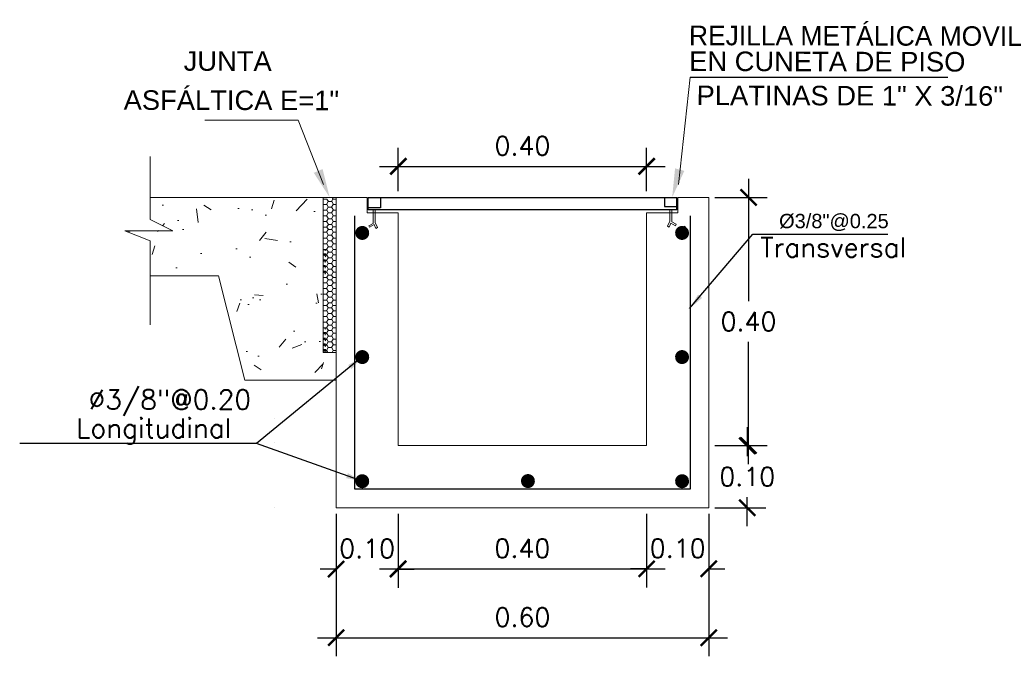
# Model space of a CAD drawing. Header units: millimetres. Extents: x -8931983 to 9630244, y 4 to 18563053.
# Tile 314 of 329: x 349715.04 to 349716.62, y 9282016.17 to 9282017.2. Entities that reach past the tile are written whole.
import ezdxf

# ---------------------------------------------------------------- set-up
doc = ezdxf.new("R2010")
doc.units = ezdxf.units.MM
doc.linetypes.add('ACAD_ISO02W100', pattern=[15, 12, -3])
doc.linetypes.add('DASHED2', pattern=[0.375, 0.25, -0.125])
for name, color, linetype, lineweight in [('0.2', 32, 'ACAD_ISO02W100', 0), ('cotas', 1, 'Continuous', 15), ('linea fina 01', 189, 'Continuous', 0), ('PROYECCIONES-INT', 1, 'DASHED2', 5)]:
    doc.layers.add(name, color=color, linetype=linetype, lineweight=lineweight)
for name, color, linetype in [('ELEVACION-02', 2, 'Continuous'), ('ELEVACION-03', 3, 'Continuous'), ('TEX', 3, 'Continuous')]:
    doc.layers.add(name, color=color, linetype=linetype)
doc.styles.add('COTAS', font='arial.ttf')
doc.styles.add('ROMANS', font='ROMANS.shx')
doc.styles.add('ROMANS-DIM', font='romans.shx')
doc.styles.add('VANO', font='swissl.ttf', dxfattribs={"height": 0.2})
doc.dimstyles.new('1-25V', dxfattribs={"dimscale": 0.2, "dimtxt": 0.18, "dimasz": 0.13, "dimexe": 0.18, "dimexo": 0.15, "dimgap": 0.1, "dimtad": 0, "dimtih": 1, "dimtoh": 1, "dimzin": 0, "dimdsep": 46, "dimtxsty": 'COTAS', "dimcen": 0.09, "dimadec": 0, "dimazin": 0, "dimtfac": 1, "dimtmove": 2, "dimatfit": 3, "dimfxl": 1, "dimtolj": 1, "dimtzin": 0, "dimarcsym": 0})
doc.dimstyles.new('20_METRIC  ARCHITECTURAL', dxfattribs={"dimscale": 0.2, "dimtxt": 0.03, "dimasz": 0.13, "dimexe": 0.15, "dimexo": 0.05, "dimgap": 0.09, "dimtad": 1, "dimtih": 1, "dimtoh": 1, "dimzin": 0, "dimdsep": 46, "dimtxsty": 'ROMANS-DIM', "dimblk": 'ARCHTICK', "dimcen": 2, "dimdle": 0.15, "dimclrd": 9, "dimclre": 9, "dimadec": 0, "dimazin": 0, "dimtfac": 1, "dimtix": 1, "dimtofl": 0, "dimtmove": 0, "dimatfit": 3, "dimfxl": 1, "dimfrac": 2, "dimtolj": 1, "dimtzin": 0, "dimarcsym": 0})

# ---------------------------------------------------------------- blocks, each defined once
blk = doc.blocks.new('TEXTO 2')
at = {"color": 172}
blk.add_line((0.0287838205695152, 0.1938861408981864), (0.4438699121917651, 0.1938861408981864), dxfattribs=at)
at = {"layer": 'linea fina 01', "ltscale": 0.1}
blk.add_line((0.0100357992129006, 0.0209258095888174), (0.0287838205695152, 0.1938861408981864), dxfattribs=at)
blk.add_solid([(0.0195963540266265, 0.042733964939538), (0, 0), (0.0046774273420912, 0.0467795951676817)], dxfattribs=at)
at = {"layer": '0.2', "color": 251, "true_color": 0x636466, "style": 'VANO'}
for s, height, oblique, p in [('REJILLA METÁLICA MOVIL', 0.0315000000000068, 359.9999999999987, (0.0269306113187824, 0.245234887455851, 3120.62335572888)), ('EN CUNETA DE PISO', 0.0314999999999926, 359.9999999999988, (0.0272835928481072, 0.2037045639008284, 3120.62335572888)), ('PLATINAS DE 1" X 3/16"', 0.0315000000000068, 359.9999999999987, (0.0392951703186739, 0.1487344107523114, -5186.962977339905))]:
    blk.add_text(s, height=height, rotation=359.8799999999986, dxfattribs=dict(at, oblique=oblique)).set_placement(p)
blk = doc.blocks.new('_ArchTick')
at = {"color": 0, "linetype": 'ByBlock', "const_width": 0.15}
blk.add_lwpolyline([(-0.5, -0.5), (0.5, 0.5)], dxfattribs=at)
blk = doc.blocks.new('*D3191')
at = {"color": 9, "lineweight": -2, "transparency": 16777216}
for p, q in [((349715.6486336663, 9282016.922130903), (349715.6486336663, 9282016.992186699)), ((349716.0486335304, 9282016.922130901), (349716.0486335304, 9282016.992186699)), ((349715.6186336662, 9282016.9621867), (349716.0786335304, 9282016.9621867))]:
    blk.add_line(p, q, dxfattribs=at)
at = {"layer": 'Defpoints', "color": 0, "lineweight": 30, "transparency": 16777216}
for p in [(349716.0486335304, 9282016.9621867), (349715.6486336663, 9282016.912130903), (349716.0486335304, 9282016.912130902)]:
    blk.add_point(p, dxfattribs=at)
at = {"color": 9, "lineweight": -2, "transparency": 16777216, "xscale": 0.026, "yscale": 0.026, "zscale": 0.026, "rotation": 180}
blk.add_blockref('_ArchTick', (349715.6486336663, 9282016.9621867), dxfattribs=at)
at = {"color": 9, "lineweight": -2, "transparency": 16777216, "xscale": 0.026, "yscale": 0.026, "zscale": 0.026}
blk.add_blockref('_ArchTick', (349716.0486335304, 9282016.9621867), dxfattribs=at)
at = {"color": 0, "lineweight": 0, "transparency": 16777216, "insert": (349715.8486335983, 9282016.9951867), "char_height": 0.03, "attachment_point": 5, "style": 'ROMANS-DIM'}
blk.add_mtext('\\A1;0.40', dxfattribs=at)
blk = doc.blocks.new('rejilla de metal')
at = {"layer": 'ELEVACION-02', "color": 1}
for p, q in [((-0.2483340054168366, 0), (-0.2483340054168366, 0.0199046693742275)), ((0.2483340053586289, 0.0053772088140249), (0.2483340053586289, 0.0199046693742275))]:
    blk.add_line(p, q, dxfattribs=at)
at = {"layer": 'ELEVACION-03', "color": 1}
for p, q in [((-0.2483340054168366, 0.0199046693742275), (0.2483340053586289, 0.0199046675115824)), ((-0.2289253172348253, 0.0199046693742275), (-0.2289253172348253, 0.0031007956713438)), ((0.2289253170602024, 0.0199046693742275), (0.2289253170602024, 0.0053772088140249)), ((-0.2289253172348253, 0.0031007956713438), (-0.2483340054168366, 0.0031007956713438)), ((0.2483340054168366, 0), (-0.2483340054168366, 0)), ((0.2289253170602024, 0.0053772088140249), (0.2483340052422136, 0.0053772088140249)), ((0.2483340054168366, 0), (0.2483340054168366, 0.0053772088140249))]:
    blk.add_line(p, q, dxfattribs=at)
at = {"layer": 'PROYECCIONES-INT', "ltscale": 0.3}
for p, q in [((-0.2402679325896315, -0.0218845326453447), (-0.2402679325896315, 0)), ((-0.2402679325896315, -0.0218845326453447), (-0.2402679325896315, 0)), ((-0.2371671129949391, -0.0203853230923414), (-0.2371671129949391, 0)), ((-0.2371671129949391, -0.0203853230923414), (-0.2371671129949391, 0)), ((0.2373829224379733, -0.0181089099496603), (0.2373829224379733, 0)), ((0.2373829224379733, -0.0181089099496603), (0.2373829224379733, 0)), ((0.2404837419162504, -0.0196081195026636), (0.2404837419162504, 0))]:
    blk.add_line(p, q, dxfattribs=at)
at = {"layer": 'PROYECCIONES-INT'}
for p, q in [((-0.2472569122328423, -0.0256648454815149), (-0.2402679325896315, -0.0218845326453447)), ((-0.2472569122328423, -0.0256648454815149), (-0.2402679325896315, -0.0218845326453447)), ((-0.2461303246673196, -0.0282514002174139), (-0.2472569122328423, -0.0256648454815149)), ((-0.2461303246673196, -0.0282514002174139), (-0.2472569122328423, -0.0256648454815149)), ((-0.2386417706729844, -0.0237415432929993), (-0.2461303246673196, -0.0282514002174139)), ((-0.2386417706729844, -0.0237415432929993), (-0.2461303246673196, -0.0282514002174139)), ((-0.2359909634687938, -0.0301083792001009), (-0.2386417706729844, -0.0237415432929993)), ((-0.2359909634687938, -0.0301083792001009), (-0.2386417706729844, -0.0237415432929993)), ((-0.2371671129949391, -0.0203853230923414), (-0.2334064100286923, -0.0286493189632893)), ((-0.2334064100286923, -0.0286493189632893), (-0.2359909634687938, -0.0301083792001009)), ((-0.2334064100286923, -0.0286493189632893), (-0.2359909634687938, -0.0301083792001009)), ((0.2373829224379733, -0.0181089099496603), (0.2336222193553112, -0.0263729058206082)), ((0.2336222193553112, -0.0263729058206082), (0.236206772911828, -0.0278319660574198)), ((0.236206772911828, -0.0278319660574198), (0.2388575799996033, -0.0214651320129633)), ((0.2388575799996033, -0.0214651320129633), (0.2463461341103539, -0.0259749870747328)), ((0.2474727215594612, -0.0233884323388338), (0.2404837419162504, -0.0196081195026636)), ((0.2474727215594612, -0.0233884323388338), (0.2404837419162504, -0.0196081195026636)), ((0.2463461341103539, -0.0259749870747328), (0.2474727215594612, -0.0233884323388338)), ((0.2463461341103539, -0.0259749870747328), (0.2474727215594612, -0.0233884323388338))]:
    blk.add_line(p, q, dxfattribs=at)
blk = doc.blocks.new('*D3192')
at = {"color": 9, "lineweight": -2, "transparency": 16777216}
for p, q in [((349715.5486336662, 9282016.402241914), (349715.5486336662, 9282016.172814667)), ((349716.1486336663, 9282016.402241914), (349716.1486336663, 9282016.172814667)), ((349715.5186336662, 9282016.202814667), (349716.1786336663, 9282016.202814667))]:
    blk.add_line(p, q, dxfattribs=at)
at = {"layer": 'Defpoints', "color": 0, "lineweight": 30, "transparency": 16777216}
for p in [(349715.5486336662, 9282016.412241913, 5186.962977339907), (349716.1486336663, 9282016.412241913, 5186.962977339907), (349716.1486336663, 9282016.202814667)]:
    blk.add_point(p, dxfattribs=at)
at = {"color": 9, "lineweight": -2, "transparency": 16777216, "xscale": 0.026, "yscale": 0.026, "zscale": 0.026, "rotation": 180}
blk.add_blockref('_ArchTick', (349715.5486336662, 9282016.202814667), dxfattribs=at)
at = {"color": 9, "lineweight": -2, "transparency": 16777216, "xscale": 0.026, "yscale": 0.026, "zscale": 0.026}
blk.add_blockref('_ArchTick', (349716.1486336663, 9282016.202814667), dxfattribs=at)
at = {"color": 0, "lineweight": 0, "transparency": 16777216, "insert": (349715.8486336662, 9282016.235814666), "char_height": 0.03, "attachment_point": 5, "style": 'ROMANS-DIM'}
blk.add_mtext('\\A1;0.60', dxfattribs=at)
blk = doc.blocks.new('*D3193')
at = {"color": 9, "lineweight": -2, "transparency": 16777216}
for p, q in [((349716.2126805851, 9282016.94224192), (349716.2126805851, 9282016.745241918)), ((349716.1586336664, 9282016.91224192), (349716.242680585, 9282016.91224192)), ((349716.2126805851, 9282016.482241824), (349716.2126805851, 9282016.679241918)), ((349716.1586336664, 9282016.512241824), (349716.242680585, 9282016.512241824))]:
    blk.add_line(p, q, dxfattribs=at)
at = {"layer": 'Defpoints', "color": 0, "lineweight": 30, "transparency": 16777216}
for p in [(349716.1486336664, 9282016.91224192, 5186.962977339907), (349716.1486336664, 9282016.512241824, 5186.962977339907), (349716.2126805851, 9282016.512241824)]:
    blk.add_point(p, dxfattribs=at)
at = {"color": 9, "lineweight": -2, "transparency": 16777216, "xscale": 0.026, "yscale": 0.026, "zscale": 0.026}
for p, rotation in [((349716.2126805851, 9282016.91224192), 90), ((349716.2126805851, 9282016.512241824), 270)]:
    blk.add_blockref('_ArchTick', p, dxfattribs=dict(at, rotation=rotation))
at = {"color": 0, "lineweight": 0, "transparency": 16777216, "insert": (349716.2126805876, 9282016.712241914), "char_height": 0.03, "attachment_point": 5, "style": 'ROMANS-DIM'}
blk.add_mtext('\\A1;0.40', dxfattribs=at)
blk = doc.blocks.new('*D3194')
at = {"color": 9, "lineweight": -2, "transparency": 16777216}
for p, q in [((349716.2106901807, 9282016.542241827), (349716.2106901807, 9282016.495241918)), ((349716.1586336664, 9282016.512241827), (349716.2406901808, 9282016.512241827)), ((349716.2106901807, 9282016.382241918), (349716.2106901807, 9282016.429241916)), ((349716.1586336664, 9282016.412241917), (349716.2406901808, 9282016.412241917))]:
    blk.add_line(p, q, dxfattribs=at)
at = {"layer": 'Defpoints', "color": 0, "lineweight": 30, "transparency": 16777216}
for p in [(349716.1486336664, 9282016.512241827), (349716.1486336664, 9282016.412241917), (349716.2106901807, 9282016.412241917)]:
    blk.add_point(p, dxfattribs=at)
at = {"color": 9, "lineweight": -2, "transparency": 16777216, "xscale": 0.026, "yscale": 0.026, "zscale": 0.026}
for p, rotation in [((349716.2106901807, 9282016.512241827), 90), ((349716.2106901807, 9282016.412241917), 270)]:
    blk.add_blockref('_ArchTick', p, dxfattribs=dict(at, rotation=rotation))
at = {"color": 0, "lineweight": 0, "transparency": 16777216, "insert": (349716.2106901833, 9282016.462241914), "char_height": 0.03, "attachment_point": 5, "style": 'ROMANS-DIM'}
blk.add_mtext('\\A1;0.10', dxfattribs=at)
blk = doc.blocks.new('*D3195')
at = {"color": 9, "lineweight": -2, "transparency": 16777216}
for p, q in [((349715.5486336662, 9282016.402241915), (349715.5486336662, 9282016.283391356)), ((349715.6483540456, 9282016.402241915), (349715.6483540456, 9282016.283391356)), ((349715.5486336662, 9282016.313391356), (349715.5226336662, 9282016.313391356)), ((349715.6483540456, 9282016.313391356), (349715.6743540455, 9282016.313391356))]:
    blk.add_line(p, q, dxfattribs=at)
at = {"layer": 'Defpoints', "color": 0, "lineweight": 30, "transparency": 16777216}
for p in [(349715.5486336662, 9282016.412241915, 5186.962977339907), (349715.6483540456, 9282016.412241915, 5186.962977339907), (349715.6483540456, 9282016.313391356)]:
    blk.add_point(p, dxfattribs=at)
at = {"color": 9, "lineweight": -2, "transparency": 16777216, "xscale": 0.026, "yscale": 0.026, "zscale": 0.026}
blk.add_blockref('_ArchTick', (349715.5486336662, 9282016.313391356), dxfattribs=at)
at = {"color": 9, "lineweight": -2, "transparency": 16777216, "xscale": 0.026, "yscale": 0.026, "zscale": 0.026, "rotation": 180}
blk.add_blockref('_ArchTick', (349715.6483540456, 9282016.313391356), dxfattribs=at)
at = {"color": 0, "lineweight": 0, "transparency": 16777216, "insert": (349715.5984938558, 9282016.346391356), "char_height": 0.03, "attachment_point": 5, "style": 'ROMANS-DIM'}
blk.add_mtext('\\A1;0.10', dxfattribs=at)
blk = doc.blocks.new('*D3196')
at = {"color": 9, "lineweight": -2, "transparency": 16777216}
for p, q in [((349715.6483540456, 9282016.402241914), (349715.6483540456, 9282016.283812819)), ((349716.0486336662, 9282016.402241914), (349716.0486336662, 9282016.283812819)), ((349715.6183540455, 9282016.313812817), (349716.0786336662, 9282016.313812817))]:
    blk.add_line(p, q, dxfattribs=at)
at = {"layer": 'Defpoints', "color": 0, "lineweight": 30, "transparency": 16777216}
for p in [(349715.6483540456, 9282016.412241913, 10373.92595467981), (349716.0486336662, 9282016.412241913, 5186.962977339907), (349716.0486336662, 9282016.313812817)]:
    blk.add_point(p, dxfattribs=at)
at = {"color": 9, "lineweight": -2, "transparency": 16777216, "xscale": 0.026, "yscale": 0.026, "zscale": 0.026, "rotation": 180}
blk.add_blockref('_ArchTick', (349715.6483540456, 9282016.313812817), dxfattribs=at)
at = {"color": 9, "lineweight": -2, "transparency": 16777216, "xscale": 0.026, "yscale": 0.026, "zscale": 0.026}
blk.add_blockref('_ArchTick', (349716.0486336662, 9282016.313812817), dxfattribs=at)
at = {"color": 0, "lineweight": 0, "transparency": 16777216, "insert": (349715.8484938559, 9282016.346812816), "char_height": 0.03, "attachment_point": 5, "style": 'ROMANS-DIM'}
blk.add_mtext('\\A1;0.40', dxfattribs=at)
blk = doc.blocks.new('*D3197')
at = {"color": 9, "lineweight": -2, "transparency": 16777216}
for p, q in [((349716.0486336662, 9282016.402241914), (349716.0486336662, 9282016.283812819)), ((349716.1486336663, 9282016.402241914), (349716.1486336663, 9282016.283812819)), ((349716.0486336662, 9282016.313812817), (349716.0226336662, 9282016.313812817)), ((349716.1486336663, 9282016.313812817), (349716.1746336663, 9282016.313812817))]:
    blk.add_line(p, q, dxfattribs=at)
at = {"layer": 'Defpoints', "color": 0, "lineweight": 30, "transparency": 16777216}
for p in [(349716.0486336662, 9282016.412241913, 5186.962977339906), (349716.1486336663, 9282016.412241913, 5186.962977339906), (349716.1486336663, 9282016.313812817)]:
    blk.add_point(p, dxfattribs=at)
at = {"color": 9, "lineweight": -2, "transparency": 16777216, "xscale": 0.026, "yscale": 0.026, "zscale": 0.026}
blk.add_blockref('_ArchTick', (349716.0486336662, 9282016.313812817), dxfattribs=at)
at = {"color": 9, "lineweight": -2, "transparency": 16777216, "xscale": 0.026, "yscale": 0.026, "zscale": 0.026, "rotation": 180}
blk.add_blockref('_ArchTick', (349716.1486336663, 9282016.313812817), dxfattribs=at)
at = {"color": 0, "lineweight": 0, "transparency": 16777216, "insert": (349716.0986336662, 9282016.346812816), "char_height": 0.03, "attachment_point": 5, "style": 'ROMANS-DIM'}
blk.add_mtext('\\A1;0.10', dxfattribs=at)
blk = doc.blocks.new('TEXTO 1')
at = {"layer": 'linea fina 01', "ltscale": 0.1}
for p, q in [((-0.0508167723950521, 0.1241394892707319), (-0.2010398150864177, 0.1241394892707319)), ((-0.0100357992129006, 0.0209258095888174), (-0.0508167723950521, 0.1241394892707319))]:
    blk.add_line(p, q, dxfattribs=at)
blk.add_solid([(-0.02553807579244, 0.0394717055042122), (0, 0), (-0.0113560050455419, 0.0456207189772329)], dxfattribs=at)
at = {"layer": '0.2', "color": 251, "true_color": 0x636466, "style": 'VANO', "oblique": 359.9999999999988}
for s, p in [('JUNTA', (-0.235123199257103, 0.2039847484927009, -5186.962977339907)), ('ASFÁLTICA E=1"', (-0.331776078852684, 0.1410587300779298, -5186.962977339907))]:
    blk.add_text(s, height=0.0314999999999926, rotation=359.8799999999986, dxfattribs=at).set_placement(p)
blk = doc.blocks.new('junta asfaltica')
at = {"lineweight": 0}
h = blk.add_hatch(dxfattribs=at)
h.set_pattern_fill('AR-CONC', scale=0.01, style=0)
h.set_pattern_definition([(50, (-0.1189008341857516, -0.0700673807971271), (0.1639662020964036, -0.0143451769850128), [0.017145, -0.188595]), (355, (-0.1189008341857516, -0.0700673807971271), (-0.0317190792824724, 0.1719511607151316), [0.013716, -0.150876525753]), (100.4514446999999, (-0.1052370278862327, -0.0712628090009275), (0.1322471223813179, 0.1576059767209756), [0.01457100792, -0.1602812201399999]), (46.1842, (-0.1189008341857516, -0.0243473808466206), (0.2439711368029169, -0.0378380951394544), [0.0257175, -0.2828925]), (96.6355576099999, (-0.0985699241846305, -0.0275005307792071), (0.2136637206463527, 0.2226835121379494), [0.021856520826, -0.240422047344]), (351.18415117, (-0.1189008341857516, -0.0243473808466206), (0.2136637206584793, 0.2226835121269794), [0.020573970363, -0.226313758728]), (21, (-0.0960408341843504, -0.0357773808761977), (0.1364529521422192, -0.0920386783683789), [0.017145, -0.188595]), (326, (-0.0960408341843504, -0.0357773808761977), (0.0556218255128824, 0.1657691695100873), [0.013716, -0.150876]), (71.45144499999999, (-0.0846697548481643, -0.0434472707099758), (0.1920747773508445, 0.0737304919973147), [0.01457100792, -0.16028094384]), (37.5, (-0.1189008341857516, -0.0700673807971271), (0.0027797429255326, 0.0760995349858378), [0, -0.1490472, 0, -0.153162, 0, -0.1514475]), (7.499999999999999, (-0.1189008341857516, -0.0700673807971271), (0.0601376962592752, 0.0901625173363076), [0, -0.0873252, 0, -0.1456182, 0, -0.0577215]), (327.5, (-0.1698786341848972, -0.0700673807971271), (0.1220315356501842, -0.0051558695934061), [0, -0.05715, 0, -0.178308, 0, -0.236601]), (317.5, (-0.1927386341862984, -0.0700673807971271), (0.1333162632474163, 0.0228838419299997), [0, -0.074295, 0, -0.1184148, 0, -0.168021])])
h.paths.add_polyline_path([(-0.0210516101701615, 2.68221356e-08), (-0.2996047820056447, 2.68221356e-08), (-0.2996047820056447, -0.0354425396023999), (-0.2629513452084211, -0.0536842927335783), (-0.3405718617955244, -0.0536842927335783), (-0.2996047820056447, -0.0698087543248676), (-0.2996047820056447, -0.1263088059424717), (-0.1894634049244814, -0.1263088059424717), (-0.1473604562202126, -0.2947206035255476), (-0.0210516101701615, -0.2947206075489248)])
h = blk.add_hatch(dxfattribs=at)
h.set_pattern_fill('HONEY', scale=0.0187124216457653, angle=180, style=0)
h.set_pattern_definition([(360, (-1344.435306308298, 712.0165321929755), (0.0080206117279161, -0.0046307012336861), [0.0053470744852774, -0.0106941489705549]), (240, (-1344.435306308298, 712.0165321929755), (-0.0080206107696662, -0.0046307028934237), [0.0053470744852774, -0.0106941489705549]), (300, (-1344.435306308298, 712.0165321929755), (9.5825e-10, -0.0092614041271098), [-0.0106941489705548, 0.0053470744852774])])
h.paths.add_polyline_path([(-0.0210514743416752, -0.0843195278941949), (-0.0210514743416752, -0.1264220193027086), (-0.0160414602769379, -0.1264220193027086), (-0.0160414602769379, -0.0843195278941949)])
h = blk.add_hatch(dxfattribs=at)
h.set_pattern_fill('HONEY', scale=0.0187124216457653, angle=180, style=0)
h.set_pattern_definition([(360, (-1344.435306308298, 711.8902233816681), (0.0080206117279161, -0.0046307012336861), [0.0053470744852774, -0.0106941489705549]), (240, (-1344.435306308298, 711.8902233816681), (-0.0080206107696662, -0.0046307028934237), [0.0053470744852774, -0.0106941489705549]), (300, (-1344.435306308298, 711.8902233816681), (9.5825e-10, -0.0092614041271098), [-0.0106941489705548, 0.0053470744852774])])
h.paths.add_polyline_path([(-0.0210514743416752, -0.2106283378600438), (-0.0210514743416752, -0.2527308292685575), (-0.0160414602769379, -0.2527308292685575), (-0.0160414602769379, -0.2106283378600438)])
at = {"color": 7, "linetype": 'ByBlock', "lineweight": 0}
for p, q in [((-0.2996047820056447, 0.0657418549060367), (-0.2996047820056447, -0.0354425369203)), ((-0.2996047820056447, -0.0354425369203), (-0.2629513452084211, -0.0536842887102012)), ((-0.2629513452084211, -0.0536842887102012), (-0.3405718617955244, -0.0536842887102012)), ((-0.3405718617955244, -0.0536842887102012), (-0.2996047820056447, -0.0698087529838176)), ((-0.2996047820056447, -0.0698087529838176), (-0.2996047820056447, -0.2053593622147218))]:
    blk.add_line(p, q, dxfattribs=at)
at = {"color": 7, "lineweight": 0}
for p, q in [((-0.2996047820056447, 2.81631856e-08), (-0.0210516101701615, 2.81631856e-08)), ((-0.0210514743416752, 0), (0, 0)), ((-0.0210514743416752, 0), (-0.0210514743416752, -0.25)), ((-0.0066348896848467, 0), (-0.0049328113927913, -0.0029480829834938)), ((-1.357866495e-07, -0.2947206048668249), (-1.357866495e-07, 0)), ((-0.0210515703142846, -0.010682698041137), (-0.0205355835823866, -0.0115764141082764)), ((-0.020682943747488, -0.0112982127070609), (-0.0210515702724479, -0.0119366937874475)), ((-0.0148197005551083, -0.0027724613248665), (-0.0210514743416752, -0.0027724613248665)), ((-0.0203683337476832, -0.0113096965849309), (-0.0150212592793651, -0.0113096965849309)), ((-0.0126623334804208, -0.0066675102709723), (-0.0153358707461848, -0.0112982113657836)), ((-0.0151885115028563, -0.0115764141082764), (-0.0125149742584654, -0.0162071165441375)), ((-0.0148361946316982, -0.0029252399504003), (-0.0125149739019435, -0.0069457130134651)), ((-0.0123477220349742, -0.0066789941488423), (-0.0070006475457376, -0.0066789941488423)), ((-0.0051546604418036, -0.0029252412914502), (-0.0073152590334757, -0.0066675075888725)), ((-0.0046417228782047, -0.0112982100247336), (-0.0073152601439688, -0.0159289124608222)), ((-0.0071679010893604, -0.0069457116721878), (-0.0044943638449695, -0.0115764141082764)), ((-0.0051235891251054, -0.0029047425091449), (2.09184e-11, -0.0029047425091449)), ((-0.0043271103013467, -0.0113096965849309), (-9.55119503e-08, -0.0113096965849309)), ((-0.0210515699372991, -0.0199441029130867), (-0.0205355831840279, -0.0208378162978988)), ((-0.0206829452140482, -0.0205596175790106), (-0.0210515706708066, -0.0211980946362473)), ((-0.0210515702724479, -0.0292055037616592), (-0.0205355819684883, -0.0300992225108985)), ((-0.0206829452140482, -0.0298210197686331), (-0.0210515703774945, -0.0304594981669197)), ((-0.0203683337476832, -0.0205710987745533), (-0.0150212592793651, -0.0205710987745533)), ((-0.0203683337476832, -0.0298325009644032), (-0.0150212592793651, -0.0298325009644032)), ((-0.0126623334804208, -0.0159289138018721), (-0.0153358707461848, -0.0205596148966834)), ((-0.012662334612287, -0.0251903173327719), (-0.0153358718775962, -0.0298210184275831)), ((-0.0151885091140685, -0.0208378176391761), (-0.0125149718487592, -0.0254685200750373)), ((-0.0151885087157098, -0.0300992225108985), (-0.0125149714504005, -0.0347299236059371)), ((-0.0123477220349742, -0.0159403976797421), (-0.0070006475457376, -0.0159403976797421)), ((-0.0123477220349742, -0.0252017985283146), (-0.0070006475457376, -0.0252017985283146)), ((-0.0046417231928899, -0.0205596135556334), (-0.0073152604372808, -0.0251903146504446)), ((-0.0046417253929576, -0.0298210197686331), (-0.0073152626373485, -0.0344517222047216)), ((-0.0071678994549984, -0.0162071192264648), (-0.004494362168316, -0.0208378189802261)), ((-0.0071678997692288, -0.0254685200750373), (-0.0044943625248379, -0.0300992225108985)), ((-0.0043271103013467, -0.0205710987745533), (-9.55119503e-08, -0.0205710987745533)), ((-0.0043271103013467, -0.0298325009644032), (-9.55537871e-08, -0.0298325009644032)), ((-0.0210515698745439, -0.038466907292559), (-0.0205355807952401, -0.0393606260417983)), ((-0.0206829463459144, -0.0390824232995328), (-0.0210515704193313, -0.0397208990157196)), ((-0.0203683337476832, -0.0390939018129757), (-0.0150212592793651, -0.0390939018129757)), ((-0.012662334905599, -0.0344517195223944), (-0.0153358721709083, -0.0390824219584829)), ((-0.0151885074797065, -0.0393606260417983), (-0.0125149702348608, -0.0439913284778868)), ((-0.0125149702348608, -0.0439913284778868), (-0.014899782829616, -0.0475884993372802)), ((-0.0123477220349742, -0.0344632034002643), (-0.0070006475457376, -0.0344632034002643)), ((-0.0123477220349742, -0.0437246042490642), (-0.0070006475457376, -0.0437246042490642)), ((-0.0046417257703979, -0.0390824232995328), (-0.0073152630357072, -0.043713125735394)), ((-0.007167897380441, -0.034729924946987), (-0.004494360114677, -0.0393606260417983)), ((-0.0069412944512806, -0.0439446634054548), (-0.0051814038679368, -0.0474320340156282)), ((-0.0043271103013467, -0.0390939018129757), (-9.55537871e-08, -0.0390939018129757)), ((-0.0210515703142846, -0.0557221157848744), (-0.0205355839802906, -0.0566158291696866)), ((-0.020682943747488, -0.056337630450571), (-0.0210515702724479, -0.056976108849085)), ((-0.0149139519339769, -0.0477837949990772), (-0.0206632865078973, -0.0477837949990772)), ((-0.0203683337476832, -0.056349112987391), (-0.0150212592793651, -0.056349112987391)), ((-0.0126623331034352, -0.0517069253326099), (-0.0153358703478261, -0.0563376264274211)), ((-0.0126623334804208, -0.0609683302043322), (-0.0153358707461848, -0.0655990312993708)), ((-0.0151885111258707, -0.0566158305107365), (-0.0125149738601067, -0.061246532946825)), ((-0.0148361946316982, -0.0479646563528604), (-0.0125149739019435, -0.0519851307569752)), ((-0.0123477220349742, -0.0517184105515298), (-0.0070006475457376, -0.0517184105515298)), ((-0.0123477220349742, -0.0609798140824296), (-0.0070006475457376, -0.0609798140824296)), ((-0.0051546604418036, -0.0479646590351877), (-0.0073152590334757, -0.0517069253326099)), ((-0.0046417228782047, -0.0563376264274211), (-0.0073152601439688, -0.0609683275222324)), ((-0.0071679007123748, -0.0519851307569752), (-0.0044943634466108, -0.0566158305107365)), ((-0.0071678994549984, -0.061246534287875), (-0.004494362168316, -0.0658772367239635)), ((-0.0052986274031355, -0.0476877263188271), (2.09184e-11, -0.0476877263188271)), ((-0.0043271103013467, -0.056349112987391), (-9.55119503e-08, -0.056349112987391)), ((-0.0210515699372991, -0.0649835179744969), (-0.0205355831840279, -0.0658772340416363)), ((-0.0206829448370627, -0.0655990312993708), (-0.0210515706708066, -0.0662375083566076)), ((-0.0210515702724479, -0.0742449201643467), (-0.0205355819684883, -0.075138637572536)), ((-0.0206829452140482, -0.0748604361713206), (-0.0210515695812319, -0.0754989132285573)), ((-0.0203683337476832, -0.0656105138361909), (-0.0150212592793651, -0.0656105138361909)), ((-0.0203683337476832, -0.0748719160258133), (-0.0150212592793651, -0.0748719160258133)), ((-0.012662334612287, -0.0702297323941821), (-0.0153358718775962, -0.0748604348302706)), ((-0.015188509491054, -0.0658772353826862), (-0.0125149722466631, -0.0705079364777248)), ((-0.0151885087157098, -0.075138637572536), (-0.0125149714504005, -0.0797693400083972)), ((-0.0123477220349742, -0.0702412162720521), (-0.0070006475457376, -0.0702412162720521)), ((-0.0046417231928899, -0.0655990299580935), (-0.0073152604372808, -0.0702297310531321)), ((-0.0046417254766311, -0.0748604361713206), (-0.0073152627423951, -0.0794911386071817)), ((-0.0071678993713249, -0.0705079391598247), (-0.0044943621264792, -0.075138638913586)), ((-0.0043271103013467, -0.0656105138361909), (-9.55119503e-08, -0.0656105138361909)), ((-0.0043271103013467, -0.0748719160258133), (-9.55537871e-08, -0.0748719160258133)), ((-0.0210515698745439, -0.0835063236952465), (-0.0206477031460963, -0.0842058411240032)), ((-0.0210515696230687, -0.0920769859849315), (-0.0205355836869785, -0.092970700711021)), ((-0.0206829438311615, -0.0926924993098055), (-0.0210515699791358, -0.0933309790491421)), ((-0.0206829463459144, -0.084121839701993), (-0.0207314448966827, -0.0842058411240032)), ((-0.0203683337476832, -0.0841333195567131), (-0.0150212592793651, -0.0841333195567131)), ((-0.0203683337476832, -0.0927039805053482), (-0.0150212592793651, -0.0927039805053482)), ((-0.012662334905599, -0.0794911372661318), (-0.0153358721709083, -0.0841218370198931)), ((-0.0126623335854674, -0.088061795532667), (-0.0153358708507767, -0.0926924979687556)), ((-0.015188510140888, -0.092970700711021), (-0.0125149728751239, -0.0976014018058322)), ((-0.0148361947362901, -0.0843195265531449), (-0.0125149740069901, -0.0883399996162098)), ((-0.0123477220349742, -0.0795026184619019), (-0.0070006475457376, -0.0795026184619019)), ((-0.0123477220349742, -0.088073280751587), (-0.0070006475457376, -0.088073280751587)), ((-0.0051546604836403, -0.0843195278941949), (-0.0073152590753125, -0.0880617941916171)), ((-0.0046417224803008, -0.0926924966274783), (-0.0073152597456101, -0.0973231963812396)), ((-0.0071678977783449, -0.0797693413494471), (-0.0046064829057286, -0.0842058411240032)), ((-0.0071679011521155, -0.0883399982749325), (-0.0044943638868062, -0.0929706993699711)), ((-0.0043271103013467, -0.0841333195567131), (-9.55537871e-08, -0.0841333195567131)), ((-0.0043271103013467, -0.0927039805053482), (-9.55119503e-08, -0.0927039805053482)), ((-0.0210515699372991, -0.1013383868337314), (-0.0205355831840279, -0.1022321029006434)), ((-0.0206829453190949, -0.101953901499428), (-0.0210515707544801, -0.1025923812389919)), ((-0.0210515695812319, -0.1105997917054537), (-0.0205355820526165, -0.1114935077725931)), ((-0.0203683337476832, -0.101965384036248), (-0.0150212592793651, -0.101965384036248)), ((-0.0126623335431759, -0.0973232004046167), (-0.0153358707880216, -0.101953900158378)), ((-0.0126623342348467, -0.1065846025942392), (-0.0153358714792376, -0.1112153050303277)), ((-0.015188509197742, -0.1022321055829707), (-0.0125149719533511, -0.1068628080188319)), ((-0.0123477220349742, -0.0973346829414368), (-0.0070006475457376, -0.0973346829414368)), ((-0.0123477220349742, -0.1065960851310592), (-0.0070006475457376, -0.1065960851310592)), ((-0.0046417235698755, -0.1019538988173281), (-0.0073152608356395, -0.1065846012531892)), ((-0.0071678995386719, -0.0976014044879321), (-0.0044943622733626, -0.1022321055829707)), ((-0.0071678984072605, -0.1068628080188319), (-0.0044943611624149, -0.1114935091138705)), ((-0.0043271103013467, -0.101965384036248), (-9.55119503e-08, -0.101965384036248)), ((-0.1894634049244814, -0.1263088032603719), (-0.2996047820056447, -0.1263088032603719)), ((-0.1473604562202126, -0.2947206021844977), (-0.1894634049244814, -0.1263088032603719)), ((-0.0206829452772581, -0.1112153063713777), (-0.0210515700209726, -0.1118537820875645)), ((-0.0210515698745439, -0.1198611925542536), (-0.0205355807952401, -0.1207549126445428)), ((-0.0206829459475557, -0.1204767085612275), (-0.0210515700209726, -0.121115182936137)), ((-0.0203683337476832, -0.1112267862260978), (-0.0150212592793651, -0.1112267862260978)), ((-0.0203683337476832, -0.1204881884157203), (-0.0150212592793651, -0.1204881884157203)), ((-0.0126623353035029, -0.115846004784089), (-0.015335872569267, -0.1204767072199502)), ((-0.0151885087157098, -0.1114935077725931), (-0.0125149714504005, -0.1161242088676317)), ((-0.0151885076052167, -0.1207549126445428), (-0.0125149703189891, -0.1253856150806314)), ((-0.0129228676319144, -0.1255586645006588), (-0.0148348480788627, -0.1288070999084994)), ((-0.0123477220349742, -0.115857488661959), (-0.0070006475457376, -0.115857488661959)), ((-0.0123477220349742, -0.1251188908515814), (-0.0070006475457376, -0.1251188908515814)), ((-0.0073218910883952, -0.1251188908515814), (-0.0049328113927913, -0.1292568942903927)), ((-0.0046417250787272, -0.1112153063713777), (-0.0073152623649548, -0.115846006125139)), ((-0.0046417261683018, -0.1204767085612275), (-0.0073152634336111, -0.1251074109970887)), ((-0.0071678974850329, -0.1161242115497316), (-0.0044943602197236, -0.1207549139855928)), ((-0.0043271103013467, -0.1112267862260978), (-9.55537871e-08, -0.1112267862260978)), ((-0.0043271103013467, -0.1204881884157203), (-9.55537871e-08, -0.1204881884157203)), ((-0.0210515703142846, -0.1369915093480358), (-0.0205355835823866, -0.1378852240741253)), ((-0.020682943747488, -0.1376070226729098), (-0.0210515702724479, -0.1382455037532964)), ((-0.0148197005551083, -0.1290812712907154), (-0.0210514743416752, -0.1290812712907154)), ((-0.0203683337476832, -0.1376185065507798), (-0.0150212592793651, -0.1376185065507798)), ((-0.0126623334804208, -0.1329763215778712), (-0.0153358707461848, -0.1376070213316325)), ((-0.0126623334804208, -0.142237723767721), (-0.0153358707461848, -0.1468684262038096)), ((-0.0151885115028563, -0.1378852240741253), (-0.0125149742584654, -0.1425159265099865)), ((-0.0148361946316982, -0.1292340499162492), (-0.0125149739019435, -0.133254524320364)), ((-0.0123477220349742, -0.1329878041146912), (-0.0070006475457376, -0.1329878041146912)), ((-0.0123477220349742, -0.1422492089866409), (-0.0070006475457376, -0.1422492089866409)), ((-0.0051546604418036, -0.1292340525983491), (-0.0073152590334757, -0.1329763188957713)), ((-0.0046417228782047, -0.1376070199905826), (-0.0073152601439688, -0.1422377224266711)), ((-0.0071679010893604, -0.1332545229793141), (-0.0044943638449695, -0.1378852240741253)), ((-0.0071678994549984, -0.1425159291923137), (-0.004494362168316, -0.1471466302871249)), ((-0.0051235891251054, -0.1292135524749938), (2.09184e-11, -0.1292135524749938)), ((-0.0043271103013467, -0.1376185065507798), (-9.55119503e-08, -0.1376185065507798)), ((-0.0210515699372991, -0.1462529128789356), (-0.0205355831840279, -0.1471466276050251)), ((-0.0206829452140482, -0.1468684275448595), (-0.0210515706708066, -0.1475069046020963)), ((-0.0210515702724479, -0.1555143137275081), (-0.0205355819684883, -0.1564080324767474)), ((-0.0206829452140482, -0.156129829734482), (-0.0210515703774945, -0.156768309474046)), ((-0.0203683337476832, -0.1468799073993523), (-0.0150212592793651, -0.1468799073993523)), ((-0.0203683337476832, -0.1561413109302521), (-0.0150212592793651, -0.1561413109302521)), ((-0.012662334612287, -0.1514991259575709), (-0.0153358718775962, -0.156129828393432)), ((-0.0151885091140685, -0.147146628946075), (-0.0125149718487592, -0.1517773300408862)), ((-0.0151885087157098, -0.1564080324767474), (-0.0125149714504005, -0.1610387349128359)), ((-0.0123477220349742, -0.1515106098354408), (-0.0070006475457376, -0.1515106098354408)), ((-0.0046417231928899, -0.1468684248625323), (-0.0073152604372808, -0.1514991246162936)), ((-0.0046417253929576, -0.156129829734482), (-0.0073152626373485, -0.1607605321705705)), ((-0.0071678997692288, -0.1517773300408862), (-0.0044943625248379, -0.1564080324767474)), ((-0.0043271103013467, -0.1468799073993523), (-9.55119503e-08, -0.1468799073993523)), ((-0.0043271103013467, -0.1561413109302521), (-9.55537871e-08, -0.1561413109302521)), ((-0.0210515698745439, -0.1647757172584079), (-0.0205355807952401, -0.1656694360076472)), ((-0.0206829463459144, -0.1653912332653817), (-0.0210515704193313, -0.1660297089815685)), ((-0.0149139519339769, -0.1740926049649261), (-0.0206632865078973, -0.1740926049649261)), ((-0.0203683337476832, -0.1654027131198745), (-0.0150212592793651, -0.1654027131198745)), ((-0.012662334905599, -0.1607605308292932), (-0.0153358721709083, -0.1653912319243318)), ((-0.0151885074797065, -0.1656694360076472), (-0.0125149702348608, -0.1703001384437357)), ((-0.0125149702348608, -0.1703001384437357), (-0.014899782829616, -0.1738973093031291)), ((-0.0148361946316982, -0.1742734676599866), (-0.0125149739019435, -0.1782939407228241)), ((-0.0123477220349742, -0.1607720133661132), (-0.0070006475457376, -0.1607720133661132)), ((-0.0123477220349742, -0.1700334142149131), (-0.0070006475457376, -0.1700334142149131)), ((-0.0046417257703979, -0.1653912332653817), (-0.0073152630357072, -0.1700219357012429)), ((-0.0051546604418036, -0.1742734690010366), (-0.0073152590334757, -0.1780157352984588)), ((-0.007167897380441, -0.1610387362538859), (-0.004494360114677, -0.1656694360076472)), ((-0.0069412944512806, -0.1702534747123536), (-0.0051814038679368, -0.1737408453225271)), ((-0.0052986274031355, -0.173996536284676), (2.09184e-11, -0.173996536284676)), ((-0.0043271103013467, -0.1654027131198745), (-9.55537871e-08, -0.1654027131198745)), ((-0.0210515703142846, -0.1820309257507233), (-0.0205355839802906, -0.1829246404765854)), ((-0.020682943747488, -0.1826464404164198), (-0.0210515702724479, -0.1832849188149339)), ((-0.0203683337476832, -0.1826579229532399), (-0.0150212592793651, -0.1826579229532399)), ((-0.0126623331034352, -0.1780157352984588), (-0.0153358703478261, -0.18264643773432)), ((-0.0126623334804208, -0.1872771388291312), (-0.0153358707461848, -0.1919078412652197)), ((-0.0151885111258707, -0.1829246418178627), (-0.0125149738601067, -0.1875553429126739)), ((-0.0123477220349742, -0.1780272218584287), (-0.0070006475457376, -0.1780272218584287)), ((-0.0123477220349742, -0.1872886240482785), (-0.0070006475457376, -0.1872886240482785)), ((-0.0046417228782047, -0.18264643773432), (-0.0073152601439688, -0.1872771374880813)), ((-0.0071679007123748, -0.1782939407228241), (-0.0044943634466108, -0.1829246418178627)), ((-0.0071678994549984, -0.1875553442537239), (-0.004494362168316, -0.1921860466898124)), ((-0.0043271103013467, -0.1826579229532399), (-9.55119503e-08, -0.1826579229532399)), ((-0.0210515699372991, -0.1912923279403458), (-0.0205355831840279, -0.1921860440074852)), ((-0.0206829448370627, -0.1919078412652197), (-0.0210515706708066, -0.1925463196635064)), ((-0.0210515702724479, -0.2005537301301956), (-0.0205355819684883, -0.2014474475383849)), ((-0.0206829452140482, -0.2011692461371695), (-0.0210515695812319, -0.2018077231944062)), ((-0.0203683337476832, -0.1919193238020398), (-0.0150212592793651, -0.1919193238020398)), ((-0.0203683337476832, -0.2011807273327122), (-0.0150212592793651, -0.2011807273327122)), ((-0.012662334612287, -0.1965385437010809), (-0.0153358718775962, -0.2011692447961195)), ((-0.012662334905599, -0.2057999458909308), (-0.0153358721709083, -0.2104306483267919)), ((-0.015188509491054, -0.1921860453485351), (-0.0125149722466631, -0.1968167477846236)), ((-0.0151885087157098, -0.2014474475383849), (-0.0125149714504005, -0.2060781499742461)), ((-0.0123477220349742, -0.196550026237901), (-0.0070006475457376, -0.196550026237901)), ((-0.0123477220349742, -0.2058114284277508), (-0.0070006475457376, -0.2058114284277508)), ((-0.0046417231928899, -0.1919078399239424), (-0.0073152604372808, -0.196538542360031)), ((-0.0046417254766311, -0.2011692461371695), (-0.0073152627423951, -0.2057999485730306)), ((-0.0071678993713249, -0.1968167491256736), (-0.0044943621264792, -0.2014474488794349)), ((-0.0071678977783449, -0.206078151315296), (-0.0046064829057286, -0.2105146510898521)), ((-0.0043271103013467, -0.1919193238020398), (-9.55119503e-08, -0.1919193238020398)), ((-0.0043271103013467, -0.2011807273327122), (-9.55537871e-08, -0.2011807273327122)), ((-0.0210515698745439, -0.2098151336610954), (-0.0206477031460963, -0.2105146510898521)), ((-0.0210515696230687, -0.2183857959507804), (-0.0205355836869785, -0.2192795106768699)), ((-0.0206829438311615, -0.2190013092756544), (-0.0210515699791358, -0.219639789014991)), ((-0.0206829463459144, -0.2104306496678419), (-0.0207314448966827, -0.2105146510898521)), ((-0.0203683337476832, -0.210442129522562), (-0.0150212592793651, -0.210442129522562)), ((-0.0203683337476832, -0.2190127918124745), (-0.0150212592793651, -0.2190127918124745)), ((-0.0126623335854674, -0.2143706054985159), (-0.0153358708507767, -0.2190013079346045)), ((-0.015188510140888, -0.2192795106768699), (-0.0125149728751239, -0.2239102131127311)), ((-0.0148361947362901, -0.2106283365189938), (-0.0125149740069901, -0.2146488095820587)), ((-0.0123477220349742, -0.2143820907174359), (-0.0070006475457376, -0.2143820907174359)), ((-0.0051546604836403, -0.2106283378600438), (-0.0073152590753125, -0.214370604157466)), ((-0.0046417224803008, -0.2190013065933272), (-0.0073152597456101, -0.2236320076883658)), ((-0.0071679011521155, -0.2146488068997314), (-0.0044943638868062, -0.21927950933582)), ((-0.0043271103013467, -0.210442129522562), (-9.55537871e-08, -0.210442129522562)), ((-0.0043271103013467, -0.2190127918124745), (-9.55119503e-08, -0.2190127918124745)), ((-0.0210515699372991, -0.2276471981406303), (-0.0205355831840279, -0.2285409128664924)), ((-0.0206829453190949, -0.2282627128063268), (-0.0210515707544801, -0.2289011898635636)), ((-0.0210515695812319, -0.2369086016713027), (-0.0205355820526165, -0.2378023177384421)), ((-0.0206829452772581, -0.2375241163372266), (-0.0210515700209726, -0.2381625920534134)), ((-0.0203683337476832, -0.2282741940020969), (-0.0150212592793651, -0.2282741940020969)), ((-0.0203683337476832, -0.2375355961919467), (-0.0150212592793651, -0.2375355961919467)), ((-0.0126623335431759, -0.2236320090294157), (-0.0153358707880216, -0.2282627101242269)), ((-0.0126623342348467, -0.2328934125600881), (-0.0153358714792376, -0.2375241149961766)), ((-0.015188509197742, -0.2285409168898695), (-0.0125149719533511, -0.2331716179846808)), ((-0.0151885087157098, -0.2378023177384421), (-0.0125149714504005, -0.2424330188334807)), ((-0.0123477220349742, -0.2236434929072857), (-0.0070006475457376, -0.2236434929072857)), ((-0.0123477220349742, -0.2329048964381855), (-0.0070006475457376, -0.2329048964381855)), ((-0.0046417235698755, -0.228262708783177), (-0.0073152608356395, -0.2328934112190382)), ((-0.0046417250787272, -0.2375241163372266), (-0.0073152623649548, -0.2421548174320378)), ((-0.0071678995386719, -0.223910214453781), (-0.0044943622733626, -0.2285409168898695)), ((-0.0071678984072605, -0.2331716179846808), (-0.0044943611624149, -0.2378023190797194)), ((-0.0043271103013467, -0.2282741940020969), (-9.55119503e-08, -0.2282741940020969)), ((-0.0043271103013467, -0.2375355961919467), (-9.55537871e-08, -0.2375355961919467)), ((-0.0210515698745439, -0.2461700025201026), (-0.0205355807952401, -0.2470637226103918)), ((-0.0206829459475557, -0.2467855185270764), (-0.0210515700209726, -0.2474239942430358)), ((-0.0210514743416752, -0.25), (-1.357866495e-07, -0.25)), ((-0.0203683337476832, -0.2467969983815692), (-0.0150212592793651, -0.2467969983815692)), ((-0.0126623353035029, -0.2421548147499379), (-0.015335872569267, -0.2467855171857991)), ((-0.0151885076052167, -0.2470637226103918), (-0.0134932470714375, -0.25)), ((-0.0123477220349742, -0.2421662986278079), (-0.0070006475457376, -0.2421662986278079)), ((-0.0071678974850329, -0.2424330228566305), (-0.0044943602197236, -0.2470637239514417)), ((-0.0046417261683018, -0.2467855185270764), (-0.0064976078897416, -0.25)), ((-0.0043271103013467, -0.2467969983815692), (-9.55537871e-08, -0.2467969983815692)), ((-1.357866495e-07, -0.2947206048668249), (-0.1473604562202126, -0.2947206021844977))]:
    blk.add_line(p, q, dxfattribs=at)
blk.add_blockref('TEXTO 1', (-0.0105257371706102, 0), dxfattribs=at)
blk = doc.blocks.new('*U2917')
at = {"color": 5, "const_width": 0.01125}
blk.add_lwpolyline([(-0.0056249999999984, 0, 1), (0.0056249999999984, 0, 1)], format="xyb", close=True, dxfattribs=at)
blk = doc.blocks.new('*U2916')
at = {"layer": 'cotas', "color": 0, "linetype": 'ByBlock', "lineweight": -2}
blk.add_blockref('*U2917', (0, 0), dxfattribs=at)
at = {"layer": 'cotas', "color": 0, "linetype": 'ByBlock', "lineweight": -2, "transparency": 16777216}
for p in [(0.2, 0), (0.4, 0)]:
    blk.add_blockref('*U2917', p, dxfattribs=at)
blk = doc.blocks.new('*U2915')
at = {"color": 5, "const_width": 0.01125}
blk.add_lwpolyline([(-0.0056249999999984, 0, 1), (0.0056249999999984, 0, 1)], format="xyb", close=True, dxfattribs=at)
blk = doc.blocks.new('*U2918')
at = {"layer": 'cotas', "color": 0, "linetype": 'ByBlock', "lineweight": -2}
blk.add_blockref('*U2915', (0, 0), dxfattribs=at)
blk = doc.blocks.new('*U2920')
at = {"color": 5, "const_width": 0.01125}
blk.add_lwpolyline([(-0.0056249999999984, 0, 1), (0.0056249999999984, 0, 1)], format="xyb", close=True, dxfattribs=at)
blk = doc.blocks.new('*U2919')
at = {"layer": 'cotas', "color": 0, "linetype": 'ByBlock', "lineweight": -2}
blk.add_blockref('*U2920', (0, 0), dxfattribs=at)
at = {"layer": 'cotas', "color": 0, "linetype": 'ByBlock', "lineweight": -2, "transparency": 16777216}
for p in [(0.2, 0), (0.4, 0)]:
    blk.add_blockref('*U2920', p, dxfattribs=at)

msp = doc.modelspace()

# ---------------------------------------------------------------- linework, layer by layer
at = {"color": 5, "lineweight": 0}
for p, q in [((349715.5986335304, 9282016.912241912), (349715.5486335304, 9282016.912241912)), ((349715.5486336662, 9282016.412241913), (349715.5486336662, 9282016.912241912)), ((349715.5986335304, 9282016.8871867), (349715.5986335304, 9282016.912241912)), ((349716.0986336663, 9282016.8871867), (349716.0986336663, 9282016.912241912)), ((349716.0986336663, 9282016.912241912), (349716.1486336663, 9282016.912241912)), ((349716.1486336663, 9282016.912241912), (349716.1486336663, 9282016.412241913)), ((349715.6486335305, 9282016.8871867), (349715.5986335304, 9282016.8871867)), ((349715.6486336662, 9282016.8871867), (349715.6486336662, 9282016.512241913)), ((349716.0486336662, 9282016.512241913), (349716.0486335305, 9282016.887186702)), ((349716.0486336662, 9282016.8871867), (349716.0986336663, 9282016.8871867)), ((349715.6486336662, 9282016.512241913), (349716.0486336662, 9282016.512241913)), ((349716.1486336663, 9282016.412241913), (349715.5486336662, 9282016.412241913))]:
    msp.add_line(p, q, dxfattribs=at)
at = {"lineweight": 0}
for p, q in [((349715.4486336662, 9282016.55671955), (349715.448633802, 9282016.55671955)), ((349715.448633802, 9282016.517521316), (349715.4486336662, 9282016.517521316))]:
    msp.add_line(p, q, dxfattribs=at)
at = {"color": 172, "lineweight": 0}
msp.add_line((349715.4486336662, 9282016.412241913), (349715.4486336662, 9282016.412241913), dxfattribs=at)
msp.add_line((349715.4486336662, 9282016.412241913), (349715.4486336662, 9282016.412241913), dxfattribs=at)
at = {"color": 6, "lineweight": 30}
msp.add_lwpolyline([(349716.1186336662, 9282016.882241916), (349716.1186336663, 9282016.442241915), (349715.5786336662, 9282016.442241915), (349715.5786336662, 9282016.882241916)], dxfattribs=at)
at = {"layer": 'PROYECCIONES-INT'}
msp.add_line((349716.108797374, 9282016.865832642), (349716.1113819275, 9282016.864373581), dxfattribs=at)

# ---------------------------------------------------------------- block references
at = {"color": 172, "lineweight": 0}
msp.add_blockref('TEXTO 2', (349716.0897265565, 9282016.912130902), dxfattribs=at)
at = {"color": 84, "lineweight": 0}
msp.add_blockref('junta asfaltica', (349715.5486336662, 9282016.912241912), dxfattribs=at)
at = {"color": 5, "lineweight": 0}
msp.add_blockref('rejilla de metal', (349715.8486728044, 9282016.892226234), dxfattribs=at)
at = {"layer": 'cotas'}
for name, p, rotation in [('*U2916', (349715.5906055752, 9282016.45491367), 89.99999999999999), ('*U2919', (349716.1056766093, 9282016.45491367), 89.99999999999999), ('*U2918', (349715.8574109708, 9282016.455159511), 270)]:
    msp.add_blockref(name, p, dxfattribs=dict(at, rotation=rotation))

# ---------------------------------------------------------------- texts
at = {"layer": 'cotas', "insert": (349716.4384473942, 9282016.871773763), "char_height": 0.02304, "attachment_point": 6, "style": 'COTAS'}
msp.add_mtext('Ø3/8"@0.25', dxfattribs=at)
at = {"layer": 'TEX', "color": 7, "linetype": 'Continuous', "lineweight": 5, "char_height": 0.0313, "style": 'ROMANS'}
for s, insert, attachment_point in [('Transversal', (349716.2316867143, 9282016.847335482), 1), ('Ø3/8"@0.20', (349715.4114921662, 9282016.581263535), 6), ('Longitudinal', (349715.1300989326, 9282016.556142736), 1)]:
    msp.add_mtext(s, dxfattribs=dict(at, insert=insert, attachment_point=attachment_point))

# ---------------------------------------------------------------- dimensions: what is measured, and where the dimension line sits
at = {"lineweight": 0}
for base, p1, p2, picture, middle in [((349716.0486335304, 9282016.9621867), (349715.6486336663, 9282016.912130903), (349716.0486335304, 9282016.912130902), '*D3191', (349715.8486335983, 9282016.9951867)), ((349715.6483540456, 9282016.313391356, -5186.962977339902), (349715.5486336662, 9282016.412241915), (349715.6483540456, 9282016.412241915), '*D3195', (349715.5984938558, 9282016.346391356, -5186.962977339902)), ((349716.1486336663, 9282016.313812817, -5186.962977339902), (349716.0486336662, 9282016.412241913), (349716.1486336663, 9282016.412241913), '*D3197', (349716.0986336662, 9282016.346812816, -5186.962977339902))]:
    dim = msp.add_linear_dim(base=base, p1=p1, p2=p2, dimstyle='20_METRIC  ARCHITECTURAL', override={"dimtxt": 0.15}, dxfattribs=at)
    dim.commit()
    dim.dimension.update_dxf_attribs({"geometry": picture, "text_midpoint": middle})
for base, p1, p2, picture, middle in [((349716.2126805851, 9282016.512241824, -5186.962977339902), (349716.1486336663, 9282016.912241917), (349716.1486336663, 9282016.512241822), '*D3193', (349716.2126805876, 9282016.712241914, -5186.962977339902)), ((349716.2106901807, 9282016.412241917), (349716.1486336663, 9282016.512241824), (349716.1486336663, 9282016.412241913), '*D3194', (349716.2106901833, 9282016.462241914))]:
    dim = msp.add_linear_dim(base=base, p1=p1, p2=p2, angle=90, dimstyle='20_METRIC  ARCHITECTURAL', override={"dimtxt": 0.15}, dxfattribs=at)
    dim.commit()
    dim.dimension.update_dxf_attribs({"geometry": picture, "text_midpoint": middle, "dimtype": 160})
for base, p1, p2, picture, middle in [((349716.1486336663, 9282016.202814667, -5186.962977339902), (349715.5486336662, 9282016.412241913), (349716.1486336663, 9282016.412241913), '*D3192', (349715.8486336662, 9282016.202814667, -5186.962977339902)), ((349716.0486336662, 9282016.313812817, -5186.962977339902), (349715.6483540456, 9282016.412241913, 5186.96297733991), (349716.0486336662, 9282016.412241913), '*D3196', (349715.8484938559, 9282016.313812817, -5186.962977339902))]:
    dim = msp.add_linear_dim(base=base, p1=p1, p2=p2, dimstyle='20_METRIC  ARCHITECTURAL', override={"dimtxt": 0.15}, dxfattribs=at)
    dim.commit()
    dim.dimension.update_dxf_attribs({"geometry": picture, "text_midpoint": middle, "dimtype": 160})

# ---------------------------------------------------------------- leaders
at = {"layer": 'cotas'}
msp.add_leader([(349716.1178088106, 9282016.733172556), (349716.219823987, 9282016.852777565), (349716.4371652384, 9282016.852777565)], dimstyle='1-25V', override={"dimgap": 0.1, "dimtad": 0}, dxfattribs=at)
for points in [[(349715.5907182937, 9282016.655248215), (349715.4202818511, 9282016.51564062), (349715.0389492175, 9282016.51564062)], [(349715.5906055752, 9282016.455169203), (349715.4202818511, 9282016.51564062)]]:
    msp.add_leader(points, dimstyle='1-25V', dxfattribs=at)

doc.saveas('drawing.dxf')
